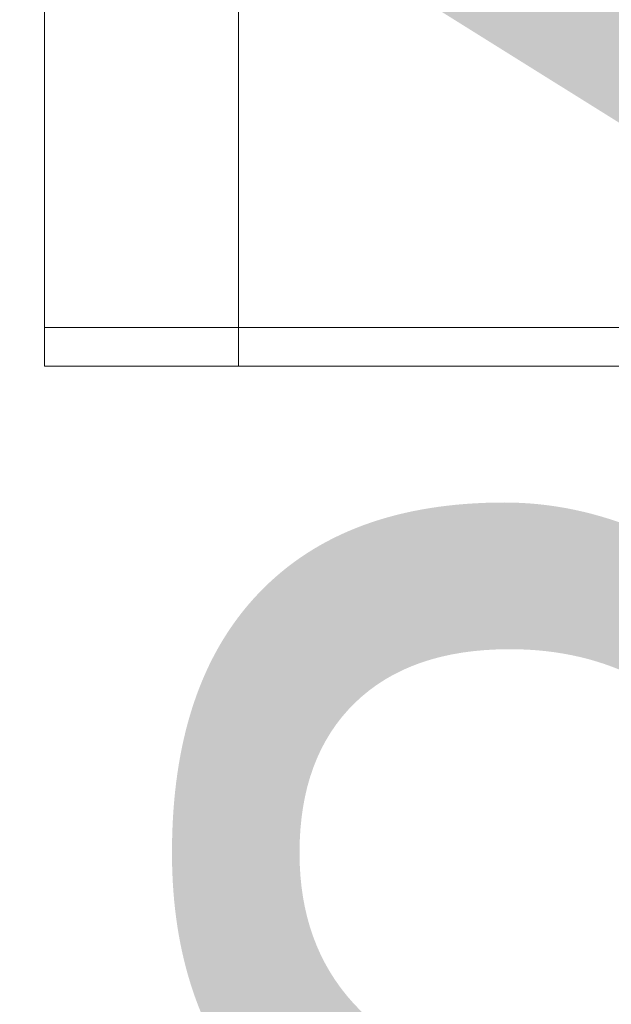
# Model space of a CAD drawing. Header units: millimetres. Extents: x -4738 to 65662, y -68080 to 6847.
# Tile 950 of 1056: x 26765 to 26887, y 869 to 1071. Entities that reach past the tile are written whole.
import ezdxf

# ---------------------------------------------------------------- set-up
doc = ezdxf.new("R2010")
doc.units = ezdxf.units.MM
for name, color, linetype, lineweight in [('COTAS_P', 1, 'Continuous', 0), ('lateral_bajante_movil', 7, 'Continuous', 0), ('lateral_C05', 7, 'Continuous', 0)]:
    doc.layers.add(name, color=color, linetype=linetype, lineweight=lineweight)
doc.dimstyles.new('R19_100', dxfattribs={"dimtxt": 250, "dimasz": 150, "dimexe": 150, "dimexo": 80, "dimgap": 100, "dimtad": 1, "dimtih": 1, "dimtoh": 1, "dimdsep": 46, "dimcen": 0.09, "dimadec": 0, "dimazin": 0, "dimtfac": 1, "dimtdec": 4, "dimtofl": 0, "dimtmove": 0, "dimatfit": 3, "dimfxl": 1, "dimtolj": 1, "dimtzin": 0, "dimarcsym": 0})

# ---------------------------------------------------------------- blocks, each defined once
blk = doc.blocks.new('DIM_R31_9')
at = {"layer": 'COTAS_P'}
for p, q in [((26750.07, 1241), (27150.07, 1241)), ((27150.07, 1241), (27105.07, 1091)), ((27150.07, 0), (27150.07, 1241)), ((27150.07, 1241), (27195.07, 1091)), ((27150.07, 0), (27105.07, 150)), ((27150.07, 0), (27195.07, 150)), ((26750.07, 0), (27150.07, 0))]:
    blk.add_line(p, q, dxfattribs=at)
blk.add_text('1241 P', height=250, rotation=90, dxfattribs=at).set_placement((27050.07, 620.5))
blk = doc.blocks.new('DIM_R31_31')
at = {"layer": 'COTAS_P'}
for p, q in [((26795.07, 1320), (27495.07, 1320)), ((27495.07, 1320), (27450.07, 1170)), ((27495.07, 0), (27495.07, 1320)), ((27495.07, 1320), (27540.07, 1170)), ((27495.07, 0), (27450.07, 150)), ((27495.07, 0), (27540.07, 150)), ((26795.07, 0), (27495.07, 0))]:
    blk.add_line(p, q, dxfattribs=at)
blk.add_text('1320 P', height=250, rotation=90, dxfattribs=at).set_placement((27395.07, 660))

msp = doc.modelspace()

# ---------------------------------------------------------------- linework, layer by layer
at = {"layer": 'lateral_bajante_movil'}
for p, q in [((26810.067, 1008), (26930.067, 1008)), ((26810.067, 1008), (26810.067, 1000)), ((26810.067, 1000), (26930.067, 1000))]:
    msp.add_line(p, q, dxfattribs=at)
at = {"layer": 'lateral_C05'}
for p, q in [((26770.067, 1196.5), (26770.067, 1008)), ((26810.067, 1008), (26810.067, 1196.5)), ((26770.067, 1008), (26810.067, 1008)), ((26770.067, 1008), (26770.067, 1000)), ((26810.067, 1000), (26810.067, 1008)), ((26770.067, 1000), (26810.067, 1000))]:
    msp.add_line(p, q, dxfattribs=at)

# ---------------------------------------------------------------- dimensions: what is measured, and where the dimension line sits
at = {"layer": 'COTAS_P'}
for p1, p2, distance, picture, middle in [((26795.067, 0), (26795.067, 1320), -700, 'DIM_R31_31', (27495.067, 660)), ((26750.067, 0), (26750.067, 1241), -400, 'DIM_R31_9', (27150.067, 620.5))]:
    dim = msp.add_aligned_dim(p1=p1, p2=p2, distance=distance, text='<> P', dimstyle='R19_100', dxfattribs=at)
    dim.commit()
    dim.dimension.update_dxf_attribs({"geometry": picture, "text_midpoint": middle})

doc.saveas('drawing.dxf')
